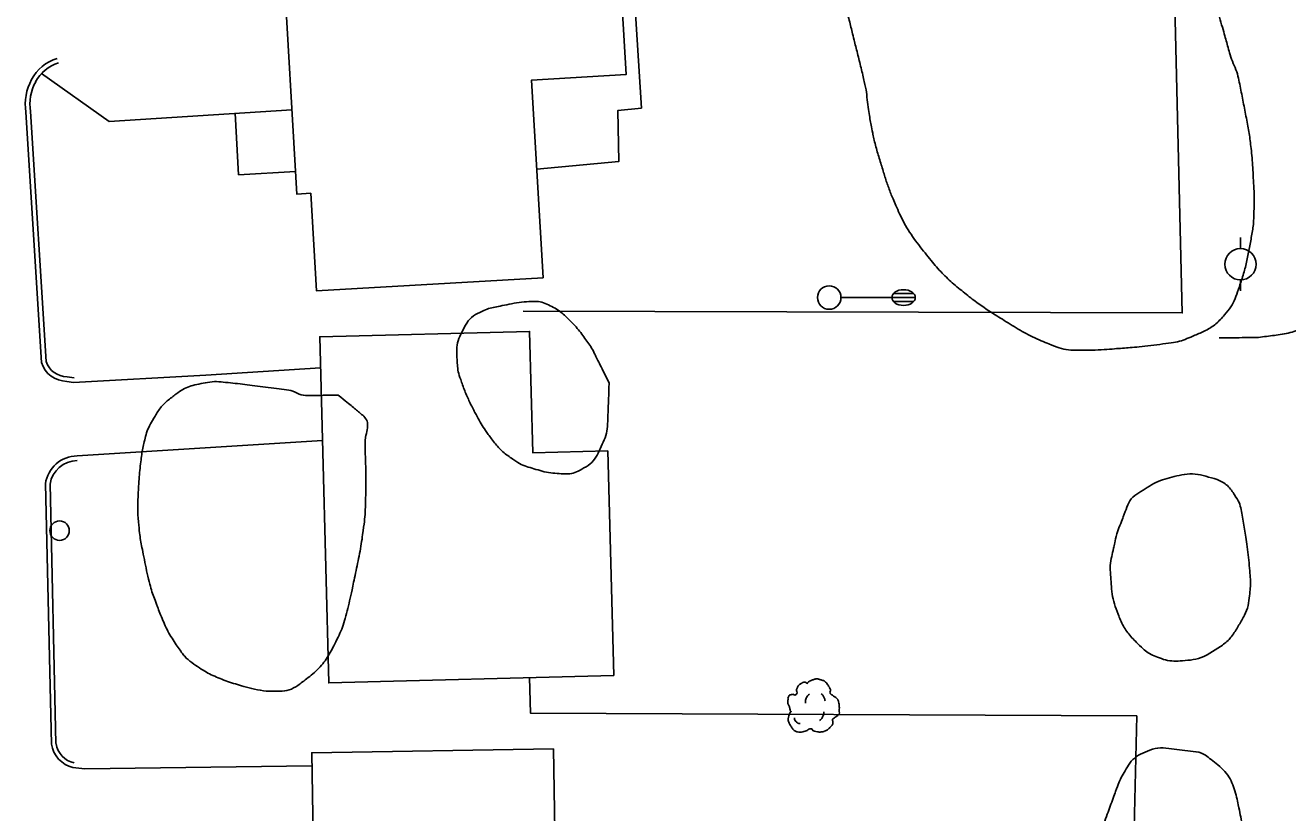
# Model space of a CAD drawing. Extents: x 2145380 to 2157287, y 139568 to 149130.
# Drawn here: x 2150211.2 to 2150372.5, y 146333.3 to 146433.9 of the extents above; entities that cross this region are included whole.
import ezdxf

# ---------------------------------------------------------------- set-up
doc = ezdxf.new("R2010")
doc.units = 0
for name, color, linetype in [('TOPO_Asphalt', 7, 'Continuous'), ('TOPO_Building', 7, 'Continuous'), ('TOPO_Curb Back', 7, 'Continuous'), ('TOPO_Fence', 7, 'Continuous'), ('TOPO_Light Pole', 7, 'Continuous'), ('TOPO_Misc', 7, 'Continuous'), ('TOPO_Power Pole', 7, 'Continuous'), ('TOPO_Sidewalk', 7, 'Continuous'), ('TOPO_Tree', 7, 'Continuous'), ('TOPO_Tree Line', 7, 'Continuous')]:
    doc.layers.add(name, color=color, linetype=linetype)

# ---------------------------------------------------------------- blocks, each defined once
blk = doc.blocks.new('POWPOL')
at = {"layer": 'TOPO_Power Pole'}
for p, q in [((0, 10.16), (0, 17.34)), ((0, -10.16), (0, -17.34))]:
    blk.add_line(p, q, dxfattribs=at)
blk.add_circle((0, 0), 10.16, dxfattribs=at)
blk = doc.blocks.new('LP')
at = {"layer": 'TOPO_Light Pole'}
blk.add_line((3.81, 0), (20.32, 0), dxfattribs=at)
for points in [[(20.32, 0), (27.94, 0)], [(20.32, 0), (23.5, 0)], [(20.83, 1.27), (27.43, 1.27)], [(20.83, 1.27), (23.5, 1.27)], [(23.71, 1.27), (27.43, 1.27)], [(23.71, 0), (27.94, 0)], [(20.83, -1.27), (27.43, -1.27)], [(20.83, -1.27), (23.5, -1.27)], [(23.71, -1.27), (27.43, -1.27)]]:
    blk.add_lwpolyline(points, dxfattribs=at)
blk.add_circle((0, 0), 3.81, dxfattribs=at)
blk.add_ellipse((24.13, 0), major_axis=(3.81, 0), ratio=0.666667, dxfattribs=at)
blk = doc.blocks.new('POST')
at = {"layer": 'TOPO_Misc'}
for start, end in [(90, 180), (180, 270), (360, 90), (270, 0)]:
    blk.add_arc((-0.01, 0.03), 3.16, start, end, dxfattribs=at)
blk = doc.blocks.new('TREE')
at = {"layer": 'TOPO_Tree'}
for points in [[(-14.07, -0.4), (-14.17, 0.5), (-14.37, 1.38), (-14.6, 2.25), (-14.84, 3.17), (-15.47, 3.96), (-15.66, 4.9), (-15.8, 5.59), (-15.71, 6.31), (-15.66, 7.01), (-15.6, 7.91), (-15.72, 8.8), (-15.13, 9.66), (-14.62, 10.42), (-13.76, 10.49), (-13.02, 10.72), (-12.18, 10.98), (-11.06, 10), (-10.37, 10.72), (-9.4, 11.74), (-10.29, 13.28), (-9.84, 14.42), (-9.56, 15.15), (-9.32, 15.89), (-8.78, 16.54), (-8.18, 17.26), (-7.5, 17.68), (-6.67, 18.13), (-6.14, 18.41), (-5.61, 18.61), (-5.08, 18.66), (-4.55, 18.71), (-4.02, 18.54), (-3.49, 18.13)], [(-3.49, 17.6), (-3.07, 18.27), (-2.58, 18.8), (-1.9, 19.19), (-1.05, 19.68), (-0.19, 19.96), (0.74, 20.24), (1.62, 20.51), (2.51, 20.82), (3.39, 20.77), (4.1, 20.73), (4.8, 20.47), (5.51, 20.24), (6.43, 19.95), (7.32, 19.73), (8.15, 19.19), (9.36, 18.4), (10.02, 17.21), (10.8, 16.01), (11.24, 15.33), (11.58, 14.62), (11.86, 13.89), (12.17, 13.08), (11.37, 12.02), (11.86, 11.25), (12, 11.03), (12.18, 10.86), (12.39, 10.72), (12.91, 10.35), (13.45, 10.02), (13.97, 9.66), (14.7, 9.16), (15.41, 8.68), (16.09, 8.07), (16.7, 7.53), (16.93, 6.73), (17.15, 5.95), (17.59, 4.38), (17.71, 2.77), (17.68, 1.19), (17.65, -0.25), (17.83, -2.22), (16.62, -3.04), (15.47, -3.83), (14.31, -4.58), (13.16, -5.35)], [(-4.21, 5.09), (-4.46, 6.09), (-4.3, 7.21), (-3.84, 8.21), (-3.33, 9.34), (-2.71, 10.27), (-1.64, 10.97)], [(5.89, 11.15), (6.5, 10.68), (6.96, 10.17), (7.36, 9.5), (7.93, 8.56), (8.31, 7.6), (8.46, 6.56)], [(13.16, -5.34), (13.25, -5.81), (13.36, -6.28), (13.45, -6.75), (13.76, -8.52), (12.24, -10.03), (10.8, -11.51), (9.98, -12.34), (9.13, -12.77), (8.15, -13.1), (5.97, -13.83), (3.32, -13.56), (1.27, -13.1), (0.49, -12.92), (-0.06, -11.44), (-0.84, -11.51), (-2.04, -11.61), (-3.28, -12.78), (-4.55, -13.1), (-6.06, -13.47), (-7.77, -14.03), (-9.31, -13.62), (-11.36, -13.09), (-12.84, -11.41), (-14.07, -9.39), (-15.32, -7.35), (-15.61, -5.13), (-15.13, -3.04), (-14.87, -1.89), (-13.91, -0.75), (-13.54, 0.13)], [(-11.38, -4.46), (-11.47, -5.41), (-11.03, -6.32), (-10.09, -7.22), (-9.3, -7.97), (-8.49, -8.26), (-7.7, -8.14)], [(4.79, -6.29), (5.71, -5.66), (6.3, -4.92), (6.81, -3.91), (7.36, -2.81), (7.63, -1.7), (7.54, -0.6)]]:
    blk.add_open_spline(points, degree=3, dxfattribs=at)

msp = doc.modelspace()

# ---------------------------------------------------------------- linework, layer by layer
at = {"layer": 'TOPO_Asphalt'}
msp.add_line((2150217.78, 146378.93), (2150249.14, 146380.89), dxfattribs=at)
for points in [[(2150213.24, 146427.76), (2150221.87, 146421.64), (2150245.24, 146423.14)], [(2150217.32, 146388.31), (2150234.24, 146389.24), (2150248.9, 146390.15)], [(2150217.26, 146339.11), (2150218.77, 146338.93), (2150247.8, 146339.34)]]:
    msp.add_lwpolyline(points, dxfattribs=at)
at = {"layer": 'TOPO_Building'}
for points in [[(2150244.12, 146442.39), (2150286.95, 146444.89), (2150287.95, 146427.62), (2150275.87, 146426.92), (2150277.34, 146401.68), (2150248.39, 146399.99), (2150247.66, 146412.47), (2150245.87, 146412.36)], [(2150286.37, 146350.88), (2150249.96, 146349.93), (2150248.8, 146394.13), (2150275.63, 146394.83), (2150276.04, 146379.31), (2150285.62, 146379.56)], [(2150278.68, 146341.5), (2150279.37, 146299.47), (2150250.6, 146299), (2150250.39, 146311.63), (2150248.25, 146311.6), (2150247.77, 146341)]]:
    msp.add_lwpolyline(points, close=True, dxfattribs=at)
at = {"layer": 'TOPO_Curb Back'}
for points in [[(2150211.23, 146422.84), (2150213.24, 146390.85)], [(2150211.83, 146422.91), (2150213.83, 146390.96)], [(2150216.47, 146388.43), (2150217.32, 146388.31)], [(2150216.51, 146389.04), (2150217.41, 146388.9)], [(2150213.74, 146375.35), (2150214.5, 146342.1)], [(2150214.34, 146375.32), (2150215.09, 146342.16)]]:
    msp.add_lwpolyline(points, dxfattribs=at)
for centre, radius, start, end in [((2150216.87, 146424.4), 5.55, 107.1768, 152.217), ((2150216.87, 146424.4), 4.95, 107.1797, 152.2518), ((2150217.84, 146423.81), 6.68, 151.6139, 188.3524), ((2150217.84, 146423.81), 6.08, 151.5803, 188.5833), ((2150216.49, 146391.83), 3.39, 196.7405, 269.68), ((2150216.49, 146391.83), 2.79, 198.0912, 270.5062), ((2150217.85, 146374.78), 4.15, 90.9366, 172.0582), ((2150217.85, 146374.78), 3.55, 90.9385, 171.3049), ((2150218.12, 146342.68), 3.67, 189.0994, 256.4861), ((2150218.12, 146342.68), 3.07, 189.832, 256.4863)]:
    msp.add_arc(centre, radius, start, end, dxfattribs=at)
at = {"layer": 'TOPO_Fence'}
for points in [[(2150255.13, 146922.55), (2150254.79, 146931.09), (2150351.31, 146933.79), (2150351.93, 146863.94), (2150352.49, 146821.43), (2150354.07, 146667.02), (2150354.99, 146563.89), (2150355.96, 146502.32), (2150357.23, 146502.33), (2150358, 146439.98), (2150359.04, 146397.18), (2150274.82, 146397.39)], [(2150352.76, 146157.17), (2150352.4, 146189.01), (2150351.83, 146241.04), (2150352, 146293.86), (2150353.22, 146345.71), (2150275.75, 146346.04), (2150275.63, 146350.6)]]:
    msp.add_lwpolyline(points, dxfattribs=at)
at = {"layer": 'TOPO_Sidewalk'}
for points in [[(2150276.53, 146415.53), (2150287.05, 146416.53), (2150286.9, 146423.03), (2150289.91, 146423.36), (2150288.43, 146446.89), (2150281.23, 146446.26), (2150281.33, 146444.56)], [(2150237.98, 146422.68), (2150238.43, 146414.84), (2150245.7, 146415.26)]]:
    msp.add_lwpolyline(points, dxfattribs=at)
at = {"layer": 'TOPO_Tree'}
msp.add_open_spline([(2150363.75, 146394.01), (2150365.08, 146394.02), (2150366.42, 146394.02), (2150367.76, 146394.03), (2150368.78, 146394.04), (2150369.8, 146394.19), (2150370.81, 146394.32), (2150371.83, 146394.45), (2150372.83, 146394.64), (2150373.81, 146395.01), (2150374.63, 146395.32), (2150375.29, 146395.82), (2150375.99, 146396.35), (2150376.68, 146396.87), (2150377.4, 146397.36), (2150377.86, 146398.09), (2150378.31, 146398.81), (2150378.57, 146399.61), (2150379, 146400.34), (2150379.49, 146401.17), (2150379.98, 146402), (2150380.47, 146402.83), (2150381.03, 146403.77), (2150381.61, 146404.69), (2150382.17, 146405.63), (2150382.67, 146406.48), (2150382.97, 146407.42), (2150383.24, 146408.37), (2150383.48, 146409.24), (2150383.7, 146410.11), (2150383.83, 146411), (2150383.99, 146412.06), (2150384.11, 146413.12), (2150384.27, 146414.17), (2150384.43, 146415.17), (2150384.59, 146416.17), (2150384.78, 146417.16), (2150385.02, 146418.45), (2150385.33, 146419.73), (2150385.67, 146421.01), (2150385.94, 146422.04), (2150386.39, 146423.03), (2150386.62, 146424.07), (2150386.95, 146425.54), (2150387.26, 146427.01), (2150387.58, 146428.48), (2150387.8, 146429.49), (2150388.03, 146430.5), (2150388.25, 146431.51), (2150388.48, 146432.58), (2150388.56, 146433.67), (2150388.62, 146434.75), (2150388.68, 146435.67), (2150388.67, 146436.58), (2150388.72, 146437.5), (2150388.77, 146438.69), (2150388.97, 146439.87), (2150389.02, 146441.06), (2150389.06, 146441.99), (2150388.83, 146442.91), (2150388.61, 146443.83), (2150388.39, 146444.72), (2150388.21, 146445.63), (2150387.62, 146446.34), (2150387.04, 146447.04), (2150386.41, 146447.63), (2150385.76, 146448.24), (2150385.11, 146448.86), (2150384.47, 146449.49), (2150383.8, 146450.08), (2150383.14, 146450.66), (2150382.43, 146451.18), (2150381.69, 146451.66), (2150380.93, 146452.14), (2150380.14, 146452.55), (2150379.33, 146452.95), (2150378.44, 146453.39), (2150377.53, 146453.79), (2150376.6, 146454.13), (2150375.41, 146454.57), (2150374.12, 146454.64), (2150372.92, 146455.06), (2150371.85, 146455.44), (2150370.83, 146455.89), (2150369.81, 146456.4), (2150368.99, 146456.82), (2150368.21, 146457.28), (2150367.44, 146457.8), (2150366.71, 146458.29), (2150366.07, 146458.85), (2150365.46, 146459.5), (2150364.73, 146460.26), (2150364.16, 146461.09), (2150363.8, 146462.07), (2150363.47, 146462.97), (2150363.3, 146463.88), (2150363.24, 146464.82), (2150363.17, 146466.06), (2150363.1, 146467.31), (2150363.19, 146468.55), (2150363.26, 146469.39), (2150363.4, 146470.23), (2150363.46, 146471.07), (2150363.55, 146472.42), (2150363.63, 146473.77), (2150363.65, 146475.12), (2150363.67, 146476.08), (2150363.62, 146477.04), (2150363.54, 146478), (2150363.47, 146478.97), (2150363.35, 146479.94), (2150363.16, 146480.89), (2150362.87, 146482.33), (2150362.55, 146483.75), (2150362.16, 146485.17), (2150361.81, 146486.46), (2150361.44, 146487.75), (2150361.09, 146489.05), (2150360.79, 146490.12), (2150360.46, 146491.18), (2150360.23, 146492.27), (2150360.03, 146493.17), (2150359.84, 146494.08), (2150359.65, 146494.99)], degree=3, dxfattribs=at)
at = {"layer": 'TOPO_Tree Line'}
for points in [[(2150302.61, 146459.26), (2150303.18, 146458.19), (2150303.74, 146457.12), (2150304.31, 146456.06), (2150305.07, 146454.61), (2150306.32, 146453.48), (2150307.17, 146452.08), (2150308.01, 146450.72), (2150308.84, 146449.35), (2150309.67, 146447.98), (2150310.49, 146446.62), (2150311.3, 146445.24), (2150312.12, 146443.88), (2150312.78, 146442.78), (2150313.62, 146441.81), (2150314.31, 146440.73), (2150314.83, 146439.89), (2150315.31, 146439.02), (2150315.57, 146438.07), (2150315.87, 146436.97), (2150316.15, 146435.87), (2150316.43, 146434.77), (2150316.64, 146433.91), (2150316.86, 146433.04), (2150317.07, 146432.18), (2150317.53, 146430.33), (2150317.99, 146428.49), (2150318.43, 146426.63), (2150318.72, 146425.39), (2150318.78, 146424.1), (2150318.99, 146422.84), (2150319.13, 146421.99), (2150319.28, 146421.15), (2150319.45, 146420.31), (2150319.8, 146418.6), (2150320.32, 146416.95), (2150320.83, 146415.27), (2150321.26, 146413.84), (2150321.77, 146412.45), (2150322.37, 146411.08), (2150323.44, 146408.6), (2150324.91, 146406.39), (2150326.63, 146404.28), (2150327.97, 146402.63), (2150329.43, 146401.18), (2150331.07, 146399.85), (2150332.57, 146398.65), (2150334.11, 146397.59), (2150335.74, 146396.56), (2150337.81, 146395.25), (2150339.87, 146394.09), (2150342.19, 146393.16), (2150343.32, 146392.7), (2150344.48, 146392.42), (2150345.67, 146392.42), (2150347.17, 146392.42), (2150348.67, 146392.47), (2150350.17, 146392.58), (2150351.16, 146392.66), (2150352.14, 146392.73), (2150353.13, 146392.82), (2150354.66, 146392.95), (2150356.18, 146393.16), (2150357.7, 146393.38), (2150358.7, 146393.53), (2150359.64, 146393.89), (2150360.58, 146394.29), (2150362.06, 146394.92), (2150363.38, 146395.71), (2150364.48, 146396.97), (2150365.32, 146397.94), (2150365.82, 146399), (2150366.21, 146400.15), (2150366.76, 146401.81), (2150367.25, 146403.44), (2150367.56, 146405.14), (2150367.87, 146406.82), (2150368.18, 146408.49), (2150368.21, 146410.18), (2150368.24, 146411.62), (2150368.21, 146413.06), (2150368.12, 146414.49), (2150368.05, 146415.74), (2150367.99, 146416.99), (2150367.84, 146418.23), (2150367.73, 146419.17), (2150367.6, 146420.11), (2150367.43, 146421.04), (2150367.24, 146422.07), (2150367.04, 146423.1), (2150366.84, 146424.12), (2150366.64, 146425.13), (2150366.45, 146426.14), (2150366.22, 146427.14), (2150365.96, 146428.27), (2150365.41, 146429.31), (2150365.08, 146430.43), (2150364.83, 146431.29), (2150364.61, 146432.16), (2150364.36, 146433.02), (2150363.98, 146434.31), (2150363.61, 146435.59), (2150363.2, 146436.87), (2150362.92, 146437.7), (2150362.58, 146438.51), (2150362.21, 146439.31), (2150361.78, 146440.22), (2150361.32, 146441.12), (2150360.89, 146442.03), (2150360.19, 146443.53), (2150359.54, 146445.05), (2150358.83, 146446.55), (2150358.4, 146447.45), (2150357.94, 146448.34), (2150357.43, 146449.19), (2150356.61, 146450.58), (2150355.74, 146451.94), (2150354.87, 146453.29), (2150354.02, 146454.62), (2150353.12, 146455.91), (2150352.26, 146457.23), (2150351.67, 146458.13), (2150351.15, 146459.05), (2150350.67, 146460.03), (2150350.16, 146461.1), (2150350.01, 146462.42), (2150350.39, 146463.52), (2150350.82, 146464.76), (2150351.33, 146466), (2150351.89, 146467.21), (2150352.51, 146468.56), (2150353.24, 146469.85), (2150353.79, 146471.23), (2150354.44, 146472.85), (2150355.01, 146474.5), (2150355.53, 146476.16), (2150355.81, 146477.06), (2150356.09, 146477.95), (2150356.36, 146478.84), (2150356.7, 146479.95), (2150357.04, 146481.07), (2150357.37, 146482.19), (2150357.84, 146483.71), (2150358.38, 146485.2), (2150358.86, 146486.72), (2150359.3, 146488.12), (2150359.61, 146489.55), (2150359.73, 146491), (2150359.84, 146492.32), (2150359.75, 146493.66), (2150359.65, 146494.99), (2150359.52, 146496.59), (2150359.33, 146498.18), (2150359.1, 146499.77), (2150358.89, 146501.12), (2150358.77, 146502.53), (2150358.04, 146503.7), (2150357.36, 146504.79), (2150356.63, 146505.8), (2150355.9, 146506.84), (2150355.13, 146507.94), (2150354.35, 146509.03), (2150353.58, 146510.13), (2150353.07, 146510.86), (2150352.59, 146511.63), (2150352.09, 146512.38), (2150351.62, 146513.07), (2150351.12, 146513.72), (2150350.49, 146514.32), (2150349.84, 146514.95), (2150349.03, 146515.33), (2150348.17, 146515.5), (2150346.82, 146515.76), (2150345.47, 146515.98), (2150344.1, 146516.09), (2150343.07, 146516.18), (2150342.03, 146516.27), (2150340.99, 146516.35), (2150339.86, 146516.45), (2150338.73, 146516.53), (2150337.6, 146516.62), (2150336.75, 146516.69), (2150335.91, 146516.87), (2150335.05, 146516.97), (2150334.15, 146517.07), (2150333.25, 146517.11), (2150332.35, 146517.12), (2150331.38, 146517.14), (2150330.42, 146517.06), (2150329.46, 146516.86), (2150328.21, 146516.61), (2150327.02, 146516.23), (2150325.84, 146515.74), (2150325.06, 146515.41), (2150324.29, 146515.06), (2150323.54, 146514.68), (2150322.29, 146514.06), (2150321.09, 146513.34), (2150319.85, 146512.71), (2150318.74, 146512.13), (2150317.5, 146511.84), (2150316.4, 146511.22), (2150315.42, 146510.65), (2150314.59, 146509.88), (2150313.77, 146509.1), (2150313.1, 146508.46), (2150312.45, 146507.81), (2150311.85, 146507.11), (2150310.78, 146505.86), (2150309.82, 146504.57), (2150308.9, 146503.21), (2150308.3, 146502.33), (2150307.78, 146501.43), (2150307.3, 146500.49), (2150306.22, 146498.39), (2150305.33, 146496.26), (2150304.71, 146493.99), (2150304.38, 146492.8), (2150304.16, 146491.59), (2150304.05, 146490.37), (2150303.96, 146489.36), (2150303.88, 146488.35), (2150303.87, 146487.33), (2150303.86, 146486.37), (2150303.89, 146485.41), (2150303.87, 146484.44), (2150303.84, 146482.3), (2150303.85, 146480.16), (2150303.68, 146478.02), (2150303.54, 146476.27), (2150303.37, 146474.53), (2150303.22, 146472.78), (2150303.1, 146471.46), (2150302.99, 146470.14), (2150302.89, 146468.82), (2150302.8, 146467.6), (2150302.97, 146466.38), (2150302.91, 146465.16), (2150302.81, 146463.19), (2150302.71, 146461.22), (2150302.61, 146459.26), (2150302.61, 146459.26)], [(2150285.79, 146388.21), (2150285.14, 146389.52), (2150284.5, 146390.82), (2150283.85, 146392.13), (2150283.47, 146392.89), (2150282.96, 146393.58), (2150282.45, 146394.28), (2150281.88, 146395.05), (2150281.24, 146395.73), (2150280.56, 146396.42), (2150279.93, 146397.05), (2150279.3, 146397.56), (2150278.47, 146398), (2150277.62, 146398.44), (2150276.75, 146398.67), (2150275.87, 146398.64), (2150274.6, 146398.59), (2150273.33, 146398.36), (2150272.06, 146398.1), (2150271.21, 146397.93), (2150270.39, 146397.76), (2150269.58, 146397.4), (2150268.39, 146396.88), (2150267.56, 146395.94), (2150266.97, 146394.71), (2150266.44, 146393.63), (2150266.29, 146392.54), (2150266.34, 146391.44), (2150266.39, 146390.56), (2150266.47, 146389.66), (2150266.78, 146388.78), (2150267.32, 146387.21), (2150267.94, 146385.82), (2150268.68, 146384.39), (2150269.16, 146383.46), (2150269.68, 146382.6), (2150270.29, 146381.75), (2150271.23, 146380.42), (2150272.31, 146379.29), (2150273.7, 146378.36), (2150274.55, 146377.79), (2150275.45, 146377.49), (2150276.42, 146377.21), (2150277.5, 146376.88), (2150278.59, 146376.7), (2150279.68, 146376.64), (2150280.55, 146376.59), (2150281.41, 146376.72), (2150282.27, 146377.2), (2150283.42, 146377.85), (2150284.13, 146378.71), (2150284.66, 146379.84), (2150285.18, 146380.96), (2150285.57, 146382.08), (2150285.61, 146383.26), (2150285.67, 146384.91), (2150285.73, 146386.56), (2150285.79, 146388.21)], [(2150251.16, 146386.68), (2150249.95, 146386.67), (2150248.74, 146386.65), (2150247.54, 146386.63), (2150246.42, 146386.61), (2150245.39, 146387.25), (2150244.29, 146387.4), (2150242.92, 146387.59), (2150241.54, 146387.76), (2150240.16, 146387.93), (2150238.92, 146388.08), (2150237.69, 146388.22), (2150236.46, 146388.34), (2150235.33, 146388.45), (2150234.19, 146388.28), (2150233.05, 146388.03), (2150232.12, 146387.83), (2150231.3, 146387.43), (2150230.5, 146386.85), (2150229.26, 146385.95), (2150228.29, 146384.95), (2150227.54, 146383.65), (2150227.03, 146382.78), (2150226.64, 146381.89), (2150226.42, 146380.93), (2150226.23, 146380.11), (2150226.07, 146379.29), (2150225.97, 146378.45), (2150225.83, 146377.34), (2150225.72, 146376.24), (2150225.66, 146375.13), (2150225.56, 146373.27), (2150225.53, 146371.41), (2150225.72, 146369.56), (2150225.82, 146368.61), (2150225.99, 146367.68), (2150226.17, 146366.75), (2150226.45, 146365.31), (2150226.75, 146363.89), (2150227.11, 146362.47), (2150227.34, 146361.56), (2150227.67, 146360.69), (2150228, 146359.82), (2150228.73, 146357.88), (2150229.6, 146356.06), (2150230.8, 146354.31), (2150231.5, 146353.28), (2150232.43, 146352.49), (2150233.47, 146351.82), (2150234.31, 146351.29), (2150235.14, 146350.85), (2150236.05, 146350.48), (2150237.03, 146350.09), (2150238.02, 146349.79), (2150239.04, 146349.5), (2150240.47, 146349.09), (2150241.98, 146348.84), (2150243.43, 146348.85), (2150244.62, 146348.86), (2150245.75, 146349.38), (2150246.81, 146350.2), (2150248.62, 146351.61), (2150249.8, 146353.1), (2150250.75, 146354.99), (2150251.28, 146356.02), (2150251.74, 146357.04), (2150252.03, 146358.13), (2150252.38, 146359.44), (2150252.71, 146360.75), (2150252.98, 146362.08), (2150253.51, 146364.58), (2150254.04, 146367.05), (2150254.38, 146369.58), (2150254.55, 146370.83), (2150254.63, 146372.07), (2150254.66, 146373.32), (2150254.69, 146374.43), (2150254.69, 146375.53), (2150254.69, 146376.64), (2150254.68, 146377.62), (2150254.64, 146378.61), (2150254.61, 146379.59), (2150254.55, 146381.2), (2150255.21, 146383.36), (2150253.97, 146384.38), (2150253.03, 146385.15), (2150252.09, 146385.92), (2150251.16, 146386.68)], [(2150350.67, 146368.95), (2150350.45, 146368), (2150350.24, 146367.05), (2150350.03, 146366.1), (2150349.77, 146364.95), (2150349.88, 146363.74), (2150349.97, 146362.57), (2150350.06, 146361.27), (2150350.33, 146360.01), (2150350.82, 146358.75), (2150351.47, 146357.13), (2150352.41, 146355.85), (2150353.7, 146354.6), (2150354.35, 146353.97), (2150355.03, 146353.55), (2150355.86, 146353.22), (2150356.89, 146352.81), (2150357.99, 146352.67), (2150359.03, 146352.75), (2150360.44, 146352.85), (2150361.82, 146353.23), (2150363.15, 146354.08), (2150364.56, 146354.96), (2150365.5, 146355.97), (2150366.31, 146357.35), (2150367.02, 146358.56), (2150367.51, 146359.77), (2150367.65, 146361.1), (2150367.75, 146362.02), (2150367.79, 146362.95), (2150367.7, 146363.86), (2150367.58, 146365.25), (2150367.43, 146366.63), (2150367.25, 146368.01), (2150367.11, 146369.05), (2150366.93, 146370.08), (2150366.75, 146371.12), (2150366.58, 146372.07), (2150366.36, 146372.97), (2150365.79, 146373.85), (2150364.91, 146375.23), (2150363.5, 146375.94), (2150362.03, 146376.32), (2150360.71, 146376.66), (2150359.3, 146376.6), (2150358, 146376.27), (2150356.81, 146375.97), (2150355.67, 146375.59), (2150354.57, 146374.89), (2150353.5, 146374.21), (2150352.4, 146373.51), (2150351.97, 146372.38), (2150351.54, 146371.24), (2150351.1, 146370.1), (2150350.67, 146368.95)], [(2150348.35, 146330.05), (2150348.12, 146328.45), (2150347.89, 146326.86), (2150347.66, 146325.26), (2150347.47, 146323.96), (2150347.26, 146322.66), (2150347.05, 146321.36), (2150346.83, 146320), (2150346.61, 146318.64), (2150346.37, 146317.28), (2150346.11, 146315.75), (2150345.8, 146314.22), (2150345.54, 146312.69), (2150345.08, 146310.04), (2150344.65, 146307.39), (2150344.23, 146304.74), (2150343.91, 146302.78), (2150343.64, 146300.81), (2150343.37, 146298.83), (2150343.1, 146296.94), (2150342.98, 146295.04), (2150342.83, 146293.14), (2150342.74, 146292.04), (2150342.83, 146290.93), (2150343, 146289.83), (2150343.27, 146288.04), (2150344.03, 146286.46), (2150345.4, 146285.01), (2150346.43, 146283.92), (2150347.57, 146283.36), (2150348.91, 146282.98), (2150350.47, 146282.54), (2150352.04, 146282.31), (2150353.6, 146282.38), (2150354.82, 146282.44), (2150356.04, 146282.56), (2150357.26, 146282.95), (2150358.74, 146283.43), (2150360.09, 146283.97), (2150361.44, 146284.66), (2150362.28, 146285.09), (2150363.1, 146285.54), (2150363.91, 146286.01), (2150364.71, 146286.47), (2150365.45, 146286.98), (2150366.2, 146287.52), (2150367.11, 146288.17), (2150367.93, 146288.9), (2150368.44, 146289.95), (2150368.88, 146290.86), (2150368.99, 146291.79), (2150369.02, 146292.74), (2150369.04, 146293.92), (2150369.08, 146295.09), (2150369.03, 146296.26), (2150369, 146297.18), (2150368.97, 146298.1), (2150368.92, 146299.01), (2150368.86, 146300.07), (2150368.79, 146301.12), (2150368.71, 146302.18), (2150368.6, 146303.8), (2150368.48, 146305.41), (2150368.34, 146307.03), (2150368.24, 146308.23), (2150368.12, 146309.42), (2150367.95, 146310.61), (2150367.81, 146311.66), (2150367.66, 146312.72), (2150367.51, 146313.77), (2150367.37, 146314.8), (2150367.22, 146315.83), (2150367.08, 146316.86), (2150366.93, 146317.96), (2150366.84, 146319.06), (2150366.75, 146320.16), (2150366.67, 146321.15), (2150366.58, 146322.13), (2150366.59, 146323.12), (2150366.6, 146324.58), (2150366.61, 146326.03), (2150366.62, 146327.49), (2150366.63, 146328.62), (2150366.64, 146329.75), (2150366.65, 146330.87), (2150366.66, 146331.98), (2150366.47, 146333.08), (2150366.24, 146334.17), (2150365.76, 146336.43), (2150364.87, 146338.45), (2150362.81, 146340.07), (2150361.5, 146341.1), (2150360.1, 146341.18), (2150358.67, 146341.38), (2150357.32, 146341.56), (2150355.9, 146341.72), (2150354.57, 146341.19), (2150353.42, 146340.73), (2150352.48, 146339.95), (2150351.86, 146338.91), (2150351.34, 146338.04), (2150350.92, 146337.18), (2150350.59, 146336.26), (2150349.84, 146334.19), (2150349.09, 146332.12), (2150348.35, 146330.05), (2150348.35, 146330.05)]]:
    msp.add_open_spline(points, degree=3, dxfattribs=at)

# ---------------------------------------------------------------- block references
at = {"layer": 'TOPO_Light Pole', "xscale": 0.39370000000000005, "yscale": 0.3937000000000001}
msp.add_blockref('LP', (2150313.92, 146399.15), dxfattribs=at)
at = {"layer": 'TOPO_Misc', "xscale": 0.39370000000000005, "yscale": 0.3937000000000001}
msp.add_blockref('POST', (2150215.55, 146369.36), dxfattribs=at)
at = {"layer": 'TOPO_Power Pole', "xscale": 0.19685000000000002, "yscale": 0.19685000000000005}
msp.add_blockref('POWPOL', (2150366.48, 146403.4), dxfattribs=at)
at = {"layer": 'TOPO_Tree', "xscale": 0.19685000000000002, "yscale": 0.19685000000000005}
msp.add_blockref('TREE', (2150311.73, 146346.34), dxfattribs=at)

doc.saveas('drawing.dxf')
